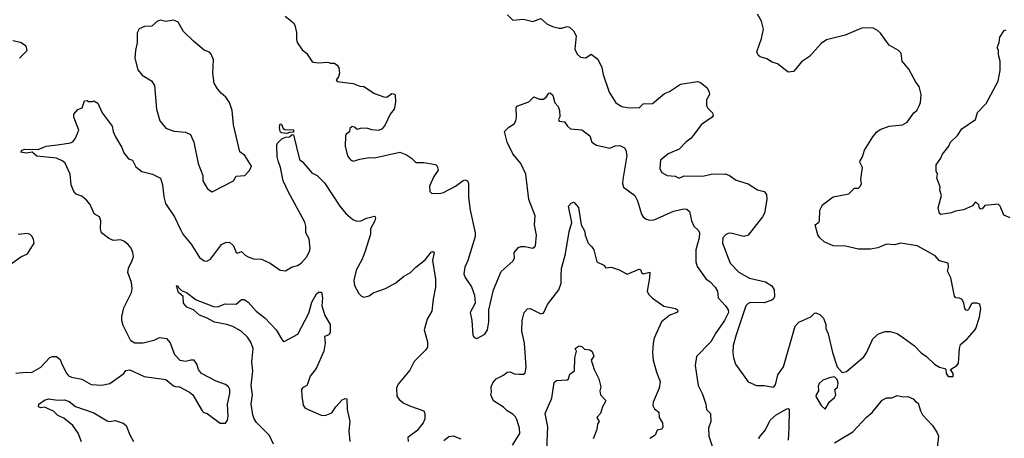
# Model space of a CAD drawing. Extents: x 2293878 to 2522763, y 823964 to 1006972.
# Tile 258 of 407: x 2369267 to 2376671, y 980559 to 983707. Entities that reach past the tile are written whole.
import ezdxf

# ---------------------------------------------------------------- set-up
doc = ezdxf.new("R2010")
doc.units = 0

msp = doc.modelspace()

# ---------------------------------------------------------------- linework, layer by layer
at = {"layer": '0CON20XD'}
for points in [[(2370715, 982411.2), (2370875, 982493.8), (2370895, 982530), (2370960, 982535), (2370995, 982572.5), (2371010, 982605), (2370961.2, 982685), (2370921.9, 982711.9), (2370874.3, 982915), (2370865.6, 983025), (2370846, 983085), (2370816.2, 983125), (2370783, 983153), (2370755, 983187.5), (2370729.5, 983229.5), (2370719.2, 983305), (2370724, 983405), (2370707.7, 983447.7), (2370695, 983462.5), (2370655, 983477.5), (2370574.1, 983544.1), (2370498.3, 983618.3), (2370457.7, 983687.7), (2370425, 983702.5), (2370365, 983692.5), (2370325, 983703.3), (2370302.5, 983695), (2370261.7, 983658.3), (2370205, 983656.7), (2370165, 983637.5), (2370151.7, 983608.3), (2370150, 983535), (2370136.9, 983475), (2370133.6, 983416.4), (2370155, 983330), (2370188.3, 983288.3), (2370257.7, 983247.7), (2370281.7, 983211.7), (2370295.8, 983035), (2370322, 982945), (2370365, 982891.4), (2370425, 982869.4), (2370515, 982862), (2370552.3, 982842.3), (2370576.2, 982785), (2370610, 982625), (2370644, 982535), (2370644, 982495), (2370680, 982435), (2370715, 982411.2)], [(2371263.6, 983733.6), (2371325, 983682.5), (2371336, 983666), (2371349.5, 983609.5), (2371348.3, 983558.3), (2371353.8, 983535), (2371390.5, 983480.5), (2371423.3, 983455), (2371465, 983393.8), (2371475, 983386), (2371515, 983382), (2371585, 983387.5), (2371605, 983380), (2371635, 983380), (2371654.1, 983364.1), (2371666.2, 983345), (2371671.2, 983305), (2371663.6, 983276.4), (2371647.5, 983255), (2371655, 983242.5), (2371775, 983225.7), (2371825, 983206), (2371855, 983203.8), (2371935, 983151.2), (2372005.9, 983125.9), (2372026.9, 983123.1), (2372065, 983151.2), (2372085, 983147.5), (2372090.7, 983140.7), (2372093.6, 983086.4), (2372082.5, 983035), (2372053.9, 982996.1), (2372016, 982915), (2371992.5, 982885), (2371965, 982873.8), (2371915, 982878.8), (2371885, 982888.8), (2371835, 982891.2), (2371805, 982880), (2371785, 982898.8), (2371766.4, 982903.6), (2371750.5, 982889.5), (2371746.2, 982863.8), (2371722.5, 982845), (2371717, 982833), (2371713.8, 982755), (2371732.3, 982682.3), (2371755, 982652.5), (2371775, 982643.3), (2371825, 982658.8), (2371895, 982670), (2371935, 982668.8), (2372125, 982709.2), (2372175, 982691.2), (2372213.3, 982665), (2372245, 982632.5), (2372305, 982632.5), (2372395, 982616.7), (2372406.2, 982605), (2372413.8, 982575), (2372382.3, 982527.7), (2372350, 982455), (2372352.5, 982415), (2372365, 982403.3), (2372425, 982400), (2372455, 982406.2), (2372545, 982453.8), (2372602.3, 982497.7), (2372615, 982501.2), (2372633.9, 982493.9), (2372641.2, 982475), (2372643, 982373), (2372655.8, 982275), (2372692.5, 982105), (2372692.7, 982077.3), (2372636.9, 981895), (2372614.4, 981845), (2372608, 981795), (2372617.3, 981767.3), (2372665, 981697.5), (2372685.9, 981634.1), (2372691.2, 981575), (2372653.9, 981503.9), (2372666, 981445), (2372674.3, 981334.3), (2372685, 981316.7), (2372705, 981310), (2372765, 981340.8), (2372785.8, 981375), (2372794.3, 981435), (2372794.2, 981525.8), (2372830, 981675), (2372887.9, 981812.1), (2372977.9, 981892.1), (2372988, 981915), (2372986.2, 981955), (2373017.7, 981992.3), (2373035, 982000), (2373065, 982001.2), (2373125, 981988.8), (2373146.2, 982005), (2373152.9, 982085), (2373137.3, 982165), (2373142.4, 982232.4), (2373096.5, 982355), (2373073.9, 982546.1), (2373035.5, 982625.5), (2372975, 982696.7), (2372933.8, 982785), (2372913.3, 982865), (2372945, 982897.5), (2372986.4, 982923.6), (2372997.5, 982945), (2373003.3, 982975), (2373000, 983045), (2373005, 983057.5), (2373095, 983090), (2373133, 983127), (2373175, 983108), (2373205, 983109.2), (2373225, 983123.8), (2373245, 983153.3), (2373255, 983156.7), (2373275, 983140), (2373291.4, 983081.4), (2373316.7, 983055), (2373326.7, 983025), (2373330, 982975), (2373320, 982955), (2373325, 982942.5), (2373365, 982937.5), (2373386.1, 982906.1), (2373410, 982885), (2373495, 982878.8), (2373555, 982833.3), (2373570, 982785), (2373605, 982764.2), (2373705, 982741.5), (2373745, 982757.5), (2373779.5, 982759.5), (2373815, 982742.5), (2373826.2, 982725), (2373832.5, 982685), (2373803.1, 982505), (2373800.8, 982475), (2373807.7, 982447.7), (2373894, 982385), (2373912.5, 982345), (2373942, 982245), (2373955, 982223.3), (2373976.9, 982206.9), (2374005, 982199.4), (2374037.8, 982202.2), (2374184.2, 982265.8), (2374265, 982284.4), (2374285, 982281.4), (2374304, 982265), (2374320, 982195), (2374336.7, 982155), (2374372.5, 982122.5), (2374378.6, 982105), (2374375.5, 982065), (2374350.5, 981975), (2374351.9, 981885), (2374361.5, 981851.5), (2374428, 981755), (2374457, 981737), (2374497.5, 981695), (2374514.2, 981665), (2374519.4, 981615), (2374575, 981555.8), (2374595.2, 981525), (2374596.1, 981505), (2374566.5, 981443.5), (2374504.7, 981355.2), (2374463.4, 981285), (2374357.5, 981175), (2374347.5, 981105), (2374368.6, 980955), (2374400.5, 980890.5), (2374426, 980815), (2374432.5, 980775), (2374462, 980745), (2374464.3, 980685), (2374445.6, 980635), (2374449.4, 980575), (2374485, 980470)], [(2372935, 983742.5), (2372975, 983702.5), (2373055, 983710), (2373125, 983694.3), (2373185, 983716.7), (2373231.2, 983675), (2373273.6, 983656.4), (2373325, 983643.8), (2373345, 983643.8), (2373385, 983656.2), (2373400.7, 983650.7), (2373432.3, 983622.3), (2373451.2, 983585), (2373440.8, 983485), (2373458.3, 983448.3), (2373485, 983426), (2373525, 983420.8), (2373565, 983446.7), (2373615, 983410), (2373645, 983346.7), (2373654.6, 983294.6), (2373700.9, 983160.9), (2373750.9, 983080.9), (2373795, 983052.9), (2373835, 983045.7), (2373925, 983043.5), (2373955, 983073.3), (2374025, 983075.7), (2374115, 983151.2), (2374152.7, 983167.3), (2374235, 983222.5), (2374365, 983241.2), (2374387.5, 983235), (2374435, 983196.7), (2374452, 983165), (2374454, 983145), (2374431.4, 983105), (2374430.8, 983065), (2374438, 983045), (2374477, 983007), (2374481.2, 982985), (2374475, 982973.8), (2374395, 982919.2), (2374331.4, 982835), (2374317.5, 982815), (2374275.4, 982784.6), (2374225, 982732.5), (2374143, 982697), (2374085, 982650), (2374080, 982585), (2374095, 982556.7), (2374135, 982533.8), (2374195, 982530), (2374225, 982514.2), (2374265, 982532.9), (2374405, 982530), (2374466.2, 982543.8), (2374575, 982546.4), (2374604, 982534), (2374655, 982498.9), (2374745, 982472.9), (2374815, 982427.1), (2374865, 982414), (2374882.7, 982392.7), (2374884.4, 982355), (2374867.6, 982252.4), (2374854, 982225), (2374745, 982086), (2374713, 982077), (2374615, 982102.5), (2374595, 982098.9), (2374575, 982087.5), (2374555.6, 982065), (2374551.1, 982025), (2374610, 981875), (2374675, 981808.6), (2374755, 981762.7), (2374875, 981734.5), (2374921.9, 981705), (2374939.5, 981675), (2374942.5, 981625), (2374935, 981608), (2374922, 981598), (2374865, 981578.5), (2374765, 981580.5), (2374745, 981571.5), (2374728.5, 981555), (2374653.8, 981336.2), (2374632.8, 981257.2), (2374628.8, 981205), (2374633.9, 981163.9), (2374650.5, 981115), (2374745, 980983.8), (2374806.8, 980956.8), (2374865, 980955.6), (2374935, 980943.6)], [(2374935, 980943.6), (2374949.8, 980960.2), (2374968.1, 981035), (2375011.4, 981095), (2375097.9, 981402.1), (2375126.8, 981433.2), (2375215, 981472.5), (2375245, 981498.8), (2375255, 981501.2), (2375285, 981488.8), (2375311.7, 981461.7), (2375329.2, 981415), (2375330, 981385), (2375346.7, 981345), (2375378.6, 981205), (2375413.3, 981095), (2375453, 981053), (2375485, 981061.2), (2375615, 981171.2), (2375635, 981201.2), (2375683, 981307), (2375724.6, 981345.4), (2375775, 981361.8), (2375811.7, 981361.7), (2375865, 981345.8), (2375912.5, 981315), (2375994.6, 981254.6), (2376045, 981202.5), (2376086.2, 981175), (2376145, 981116), (2376185, 981094), (2376225, 981082.5), (2376232.5, 981075), (2376233.3, 981045), (2376245, 981030), (2376255, 981023.3), (2376287, 981023), (2376287.5, 981045), (2376267.5, 981075), (2376313.8, 981105), (2376325.8, 981124.2), (2376334, 981235), (2376342, 981265), (2376392.3, 981307.7), (2376445, 981366.5), (2376456.6, 981385), (2376485, 981470), (2376495.4, 981535.4), (2376487, 981567), (2376465, 981575.5), (2376435, 981574.2), (2376422, 981565), (2376403, 981527), (2376395, 981520), (2376385, 981522.5), (2376373.3, 981535), (2376367.5, 981575), (2376355, 981601.2), (2376335, 981612.5), (2376305.8, 981615.8), (2376296.8, 981626.8), (2376270, 981765), (2376244, 981815), (2376252.5, 981845), (2376250, 981875), (2376185, 981893.3), (2376151.7, 981931.7), (2376077, 981973), (2376015, 982005.8), (2375893.9, 982026.1), (2375845, 982014), (2375785, 982018.6), (2375718.9, 981991.1), (2375665, 981981.1), (2375575, 981981.5), (2375475.9, 982004.1), (2375385, 982005.5), (2375316, 982035), (2375283.8, 982065), (2375269.5, 982089.5), (2375248.8, 982165), (2375275.6, 982184.4), (2375280.8, 982195), (2375282.9, 982275), (2375304.4, 982315.6), (2375383.3, 982375), (2375501.7, 982398.3), (2375545, 982440), (2375575, 982440), (2375587, 982453), (2375597.5, 982475), (2375593.3, 982505), (2375604, 982595), (2375583.8, 982635), (2375586.7, 982645), (2375604, 982675), (2375618.8, 982725), (2375682, 982825), (2375709.4, 982860.6), (2375738, 982882), (2375805, 982907.1), (2375905, 982917.1), (2375941.2, 982935), (2375991.2, 983005), (2376013.8, 983025), (2376031.2, 983058.8), (2376040, 983085), (2376046.1, 983143.9), (2376030, 983205), (2376005, 983237.5), (2375953.8, 983335), (2375904, 983395), (2375896.7, 983455), (2375876.7, 983475), (2375805, 983515.7), (2375740.6, 983605), (2375717.5, 983625), (2375685, 983641.8), (2375605, 983645.6), (2375475, 983591.4), (2375334.6, 983555.4), (2375295, 983528), (2375205, 983430), (2375145, 983388.6), (2375102.6, 983337.4), (2375085, 983318), (2375045, 983310.8), (2374966.7, 983375), (2374925, 983386), (2374885, 983411.2), (2374835, 983428), (2374819.5, 983439.5), (2374810, 983465), (2374844.5, 983565), (2374861.4, 983635), (2374845, 983696.7), (2374815, 983748.8)], [(2376715, 982216.2), (2376667, 982237), (2376640, 982305), (2376625, 982320), (2376525, 982308.8), (2376505, 982283.3), (2376495, 982282.5), (2376485, 982290), (2376480, 982315), (2376455, 982336.7), (2376432, 982308), (2376365, 982275.7), (2376305, 982266.2), (2376275, 982253.8), (2376195, 982242.5), (2376185, 982250), (2376173, 982293), (2376200, 982385), (2376187.5, 982425), (2376189.3, 982449.3), (2376163.3, 982515), (2376167.5, 982545), (2376157.5, 982567.5), (2376158.8, 982615), (2376193.8, 982665), (2376206.7, 982695), (2376253.3, 982755), (2376266.2, 982785), (2376318.8, 982835), (2376351.2, 982885), (2376454.5, 982955.5), (2376470.5, 983009.5), (2376534.1, 983075.9), (2376623.8, 983245), (2376638.8, 983325), (2376640, 983395), (2376627, 983443), (2376626.4, 983476.4), (2376617.5, 983495), (2376632.5, 983535), (2376637.5, 983575), (2376670, 983625), (2376685, 983630)], [(2369265, 983416.2), (2369322.5, 983475), (2369315, 983507.5), (2369272.5, 983535), (2369215, 983547.1)], [(2369238.7, 981048.7), (2369315, 981056.9), (2369355, 981052.5), (2369425, 981092.5), (2369495, 981165.8), (2369515, 981174.2), (2369545, 981174.2), (2369571.5, 981151.5), (2369583.3, 981115), (2369618.3, 981048.3), (2369635, 981028.6), (2369657.2, 981017.2), (2369735, 981004.5), (2369805, 980963.1), (2369885, 980958.6), (2369945, 980970.6), (2370050, 981045), (2370065, 981067.5), (2370095, 981072.5), (2370203.9, 981023.9), (2370365, 981001.2), (2370424.1, 980954.1), (2370445, 980946.7), (2370465, 980948.8), (2370545, 980906), (2370568.8, 980885), (2370597.9, 980837.9), (2370640, 980765), (2370652.7, 980752.7), (2370677.5, 980745), (2370775, 980672.5), (2370815, 980672.5), (2370830, 980695), (2370836, 980725), (2370830, 980815), (2370848.1, 980895), (2370846.9, 980925), (2370837.5, 980945), (2370815, 980964), (2370745, 980987.5), (2370635.5, 981045.5), (2370612, 981075), (2370598.8, 981115), (2370580, 981145), (2370555, 981146.2), (2370513.9, 981136.1), (2370472.7, 981142.7), (2370435, 981187.5), (2370399.5, 981279.5), (2370375, 981307.5), (2370315, 981313.3), (2370275, 981293.8), (2370195, 981273.8), (2370133.9, 981273.9), (2370102.3, 981292.3), (2370045, 981407.5), (2370034.3, 981445), (2370034.3, 981475), (2370049.7, 981540.3), (2370107.5, 981655), (2370114, 981685), (2370108.8, 981731.2), (2370080.8, 981805), (2370085, 981837.5), (2370114, 981895), (2370122, 981925), (2370118, 981955), (2370105, 981987.5), (2370079.5, 982019.5), (2370050.7, 982040.7), (2370025, 982050), (2369975, 982046.2), (2369960.5, 982050.5), (2369935, 982062.5), (2369883.3, 982105), (2369874, 982135), (2369877.5, 982195), (2369866.2, 982225), (2369827.7, 982247.7), (2369797.6, 982317.6), (2369770.7, 982350.7), (2369735, 982380), (2369692.5, 982395), (2369673.3, 982415), (2369654.1, 982464.1), (2369645.8, 982545), (2369607.9, 982627.9), (2369592.1, 982642.1), (2369545, 982664.4), (2369395, 982681.1), (2369360, 982710), (2369315, 982702), (2369275, 982710), (2369283.3, 982725), (2369305.8, 982734.2), (2369405, 982730.8), (2369465, 982754.6), (2369568.6, 982768.6), (2369649.7, 982780.3), (2369668.5, 982791.5), (2369687.9, 982815), (2369710.8, 982875), (2369674, 982974), (2369674.4, 982995), (2369705, 983031.2), (2369736.7, 983043.3), (2369753.6, 983096.4), (2369775, 983100), (2369785, 983092.5), (2369815, 983092.5), (2369825, 983096.7), (2369855, 983080), (2369887.5, 983005), (2369963.3, 982905), (2369971.2, 982865), (2369988.8, 982825), (2370035.7, 982745.7), (2370051.2, 982705), (2370085, 982660), (2370115, 982651.2), (2370140.9, 982600.9), (2370185, 982564), (2370265.8, 982545.8), (2370326.7, 982515), (2370341.4, 982465), (2370350, 982375), (2370363.1, 982325), (2370431.1, 982225), (2370475, 982133.3)], [(2371275, 982850), (2371235, 982856.7), (2371226.7, 982865), (2371220.6, 982895), (2371225, 982922.5), (2371235, 982920), (2371248.8, 982888.8), (2371260.6, 982880.6), (2371325, 982877.5), (2371325, 982860), (2371295, 982858.8), (2371275, 982850)], [(2370475, 982133.3), (2370495, 982094), (2370557.7, 982017.7), (2370619.5, 981919.5), (2370654.1, 981894.1), (2370675, 981891.2), (2370701.2, 981905), (2370785, 982015.8), (2370815, 982030), (2370843.6, 982033.6), (2370875, 982006.2), (2370895, 981956.2), (2370905, 981952), (2370935, 981963.3), (2370963.3, 981935), (2370984.5, 981924.5), (2371025, 981909.4), (2371085.4, 981905.4), (2371151.2, 981875), (2371225, 981823.8), (2371265, 981818.8), (2371315, 981848.8), (2371355, 981858.8), (2371385, 981876.2), (2371425, 981920.8), (2371445, 981958), (2371450.9, 981985), (2371445, 982057.5), (2371418, 982105), (2371419.6, 982155), (2371412.3, 982185), (2371288.6, 982408.6), (2371248.9, 982495), (2371228.6, 982595), (2371210.8, 982645), (2371204.2, 982675.8), (2371202, 982765), (2371205, 982777.5), (2371239.3, 982810.7), (2371265, 982822.5), (2371295, 982826.7), (2371315, 982842.5), (2371325, 982840), (2371370, 982655), (2371395, 982638.8), (2371465, 982556.2), (2371505, 982534.2), (2371559.3, 982479.3), (2371674.6, 982304.6), (2371720.3, 982250.3), (2371771.2, 982205), (2371802.7, 982192.7), (2371836.1, 982193.9), (2371875.8, 982214.2), (2371935, 982230), (2371940, 982225), (2371943.8, 982215), (2371937.1, 982195), (2371905.7, 982135), (2371904.2, 982095), (2371865, 981966.7), (2371842.9, 981905), (2371796.8, 981823.2), (2371778.6, 981745), (2371785, 981706.7), (2371817.7, 981647.7), (2371836.4, 981626.4), (2371855, 981620), (2371895, 981630), (2371925, 981652), (2372017.5, 981685), (2372095, 981726.7), (2372152.5, 981775), (2372205, 981806.7), (2372245, 981846.7), (2372315, 981900), (2372365, 981962), (2372375, 981963.8), (2372383.8, 981955), (2372371.4, 981895), (2372394.4, 981755), (2372394.4, 981695), (2372375.5, 981605.5), (2372366.7, 981515), (2372330, 981455), (2372309.2, 981375), (2372334.3, 981285), (2372332.9, 981245), (2372322, 981225), (2372233.7, 981136.3), (2372199.8, 981070.2), (2372113.8, 980965), (2372100, 980935), (2372104, 980875), (2372120.9, 980850.9), (2372155, 980824), (2372205, 980800), (2372305, 980766.2), (2372314, 980745), (2372312.5, 980705), (2372302, 980675), (2372254.2, 980615.8), (2372186.7, 980565), (2372187.5, 980535)], [(2372973.4, 980506.6), (2373029.1, 980595), (2373025.5, 980635), (2373005, 980700), (2372995, 980720), (2372975, 980740), (2372933.3, 980765), (2372905, 980793.8), (2372829.5, 980839.5), (2372811.2, 980885), (2372815.8, 980905), (2372812.5, 980945), (2372826, 980975), (2372850, 981005), (2372905, 981034), (2372933.1, 981056.9), (2372955, 981058), (2372984.4, 981044.4), (2373025, 981040), (2373055, 981041.2), (2373068.8, 981051.2), (2373076.5, 981093.5), (2373063.8, 981273.8), (2373042.5, 981365), (2373045.4, 981444.6), (2373061.2, 981505), (2373085, 981533.3), (2373105, 981533.8), (2373185, 981493.8), (2373205, 981500), (2373237.1, 981565), (2373321.5, 981675), (2373337.9, 981725), (2373338.8, 981778.8), (2373340.5, 981835), (2373371.1, 981945), (2373397.9, 982115), (2373417.9, 982182.1), (2373394.3, 982305), (2373415, 982328), (2373435, 982334), (2373468.8, 982295), (2373488.1, 982165), (2373516.2, 982115), (2373520, 982085), (2373541.2, 982025), (2373569.1, 981999.1), (2373584, 981975), (2373606.7, 981885), (2373660.7, 981860.7), (2373675, 981840), (2373715, 981846), (2373775, 981825.6), (2373835, 981792.5), (2373925, 981830), (2373935, 981827.5), (2373944, 981805), (2373955, 981796), (2374005, 981807.5), (2374004.3, 981765), (2373985.8, 981665), (2373995, 981643.3), (2374025, 981612.5), (2374112, 981552), (2374197.5, 981535), (2374213.8, 981525), (2374215.7, 981515), (2374208.8, 981505), (2374154.8, 981485.2), (2374094.5, 981435), (2374038.8, 981311.2), (2374029.5, 981275), (2374024.5, 981205), (2374030.5, 981145), (2374055.5, 981055), (2374083.8, 980985), (2374074.7, 980935.3), (2374030.7, 980829.3), (2374027.1, 980805), (2374041.1, 980781.1), (2374073.8, 980755), (2374075.8, 980715.8), (2374100, 980675), (2374104, 980645), (2374095, 980626.7), (2374060.3, 980619.7), (2374045, 980582.5), (2374005, 980556)], [(2369195, 981864.4), (2369275.6, 981924.4), (2369325, 981946), (2369376, 982025), (2369371.2, 982055), (2369358.3, 982078.3), (2369345, 982092.5), (2369325, 982100), (2369255, 982091.2)], [(2371175.7, 980515.7), (2371145, 980580.6), (2371048.4, 980678.4), (2371030.8, 980705), (2371020.9, 980735), (2371008.4, 980815), (2371017.6, 980885), (2371008.9, 980955), (2371020, 981065), (2371013.2, 981133.2), (2371023.3, 981235), (2371005, 981282.2), (2370980.4, 981320.4), (2370933.8, 981363.8), (2370869.1, 981399.1), (2370824.1, 981414.1), (2370732.1, 981432.1), (2370671.2, 981465), (2370618.8, 981485), (2370574.2, 981524.2), (2370525, 981545.7), (2370499.4, 981575), (2370495.6, 981625.6), (2370462.5, 981655), (2370447.5, 981705), (2370455, 981708.8), (2370462.3, 981692.3), (2370485, 981670), (2370521.2, 981655), (2370595, 981599.5), (2370725, 981549.5), (2370755, 981547.8), (2370811.2, 981568.8), (2370895, 981568), (2370935, 981601.2), (2370955, 981603.3), (2370985, 981581.2), (2371045, 981515.6), (2371110.6, 981465), (2371195, 981373.1), (2371242.5, 981295), (2371255, 981286.2), (2371358.8, 981341.2), (2371441.1, 981498.9), (2371465, 981583.3), (2371498.8, 981645), (2371515, 981658.8), (2371536.7, 981656.7), (2371544, 981615), (2371540, 981555), (2371562.3, 981482.3), (2371602.5, 981415), (2371601.9, 981355), (2371592.2, 981337.8), (2371558, 981325), (2371564.4, 981275), (2371554.6, 981215), (2371495.8, 981084.2), (2371451.9, 981025), (2371432.5, 980965), (2371425.4, 980954.6), (2371395, 980937.5), (2371387.1, 980925), (2371389.2, 980875), (2371398.8, 980808.8), (2371415, 980786.2), (2371535, 980732.5), (2371565, 980730.8), (2371615, 980751.2), (2371645.6, 980794.4), (2371692.4, 980847.6), (2371715, 980858.9), (2371726.3, 980856.3), (2371729.4, 980775), (2371749.2, 980685), (2371742.7, 980615), (2371748.9, 980535)], [(2373230.5, 980475), (2373237.8, 980645), (2373218, 980745), (2373269.7, 980860.3), (2373285, 980977.5), (2373305, 980993.8), (2373385, 980998.8), (2373393.9, 981006.1), (2373405, 981040), (2373440, 981065), (2373441.9, 981165), (2373453.3, 981213.3), (2373443.3, 981235), (2373475, 981253.3), (2373495, 981248), (2373515, 981228.8), (2373555, 981224.2), (2373571.7, 981211.7), (2373583.3, 981176.7), (2373563.8, 981145), (2373573.8, 981115)], [(2373573.8, 981115), (2373586, 981075), (2373621.2, 981005), (2373636.2, 980945), (2373630.8, 980915), (2373633.8, 980885), (2373673.3, 980845), (2373673.3, 980835), (2373648.8, 980795), (2373635.8, 980745), (2373606, 980715), (2373624, 980685), (2373612.5, 980665), (2373605.8, 980625), (2373579.2, 980555)], [(2375325, 980777.5), (2375355.9, 980834.1), (2375395, 980866.7), (2375403.8, 980885), (2375397.5, 980925), (2375415.9, 980944.1), (2375423, 980973), (2375415, 981000), (2375395, 981020), (2375365, 981016.7), (2375307.5, 980995), (2375279.5, 980970.5), (2375270.3, 980949.7), (2375274, 980915), (2375256, 980885), (2375255, 980872.5), (2375293.8, 980805), (2375325, 980777.5)], [(2375395, 980524.5), (2375532, 980608), (2375635, 980718.6), (2375676.6, 980753.4), (2375752.5, 980845), (2375785, 980863.8), (2375825, 980863.8), (2375865, 980880), (2375911.2, 980871.2), (2375945, 980873.1), (2375986.7, 980855), (2376002.5, 980835), (2376022.9, 980822.9), (2376040, 980765), (2376056.2, 980735), (2376130, 980655), (2376164.2, 980604.2), (2376177.5, 980575), (2376167.3, 980487.3)], [(2369732, 980532), (2369708, 980598), (2369668, 980655), (2369598.9, 980708.9), (2369555, 980729.2), (2369521.8, 980761.8), (2369480.7, 980779.3), (2369455, 980792), (2369425, 980788.6), (2369408.8, 980795), (2369410.8, 980815), (2369453.8, 980845), (2369485, 980854.4), (2369555, 980844.3), (2369605, 980847.5), (2369640, 980835), (2369687.6, 980797.6), (2369825, 980750.9), (2369925, 980689.2), (2369945, 980686), (2369985, 980692), (2370045, 980672.9), (2370068, 980655), (2370095.8, 980585), (2370124, 980535)], [(2374826.7, 980555), (2374827.5, 980565), (2374875, 980621.2), (2374910.8, 980695), (2374955, 980734.2), (2375035, 980780), (2375045, 980782.5), (2375053, 980773), (2375051.4, 980635), (2375046.2, 980545)], [(2372457, 980543), (2372495, 980572), (2372527.7, 980577.7), (2372585, 980554)]]:
    msp.add_lwpolyline(points, dxfattribs=at)

doc.saveas('drawing.dxf')
